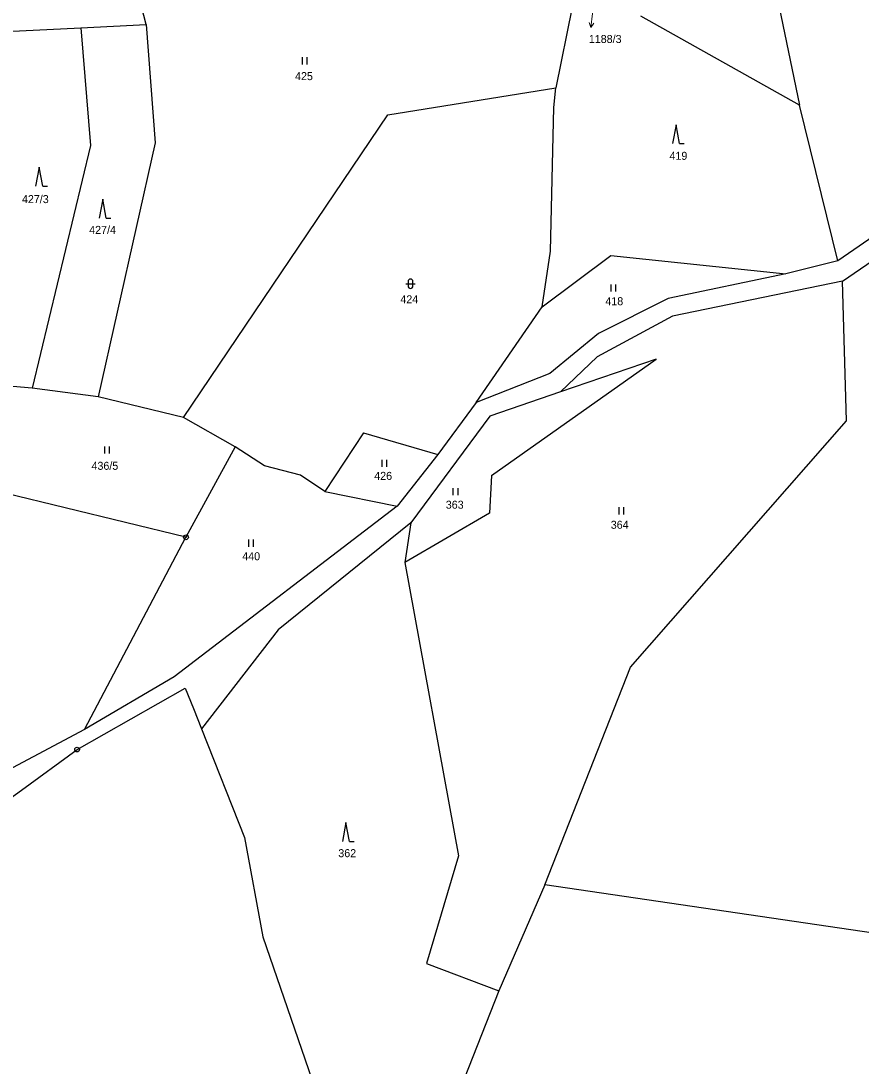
# Model space of a CAD drawing. Extents: x -765428 to -762163, y -1107632 to -1104975.
# Drawn here: x -764680.5 to -764502, y -1106880.5 to -1106658.5 of the extents above; entities that cross this region are included whole.
import ezdxf
from ezdxf.enums import TextEntityAlignment as Align

# ---------------------------------------------------------------- set-up
doc = ezdxf.new("R2010")
doc.units = 0
doc.header["$LTSCALE"] = 0.68
for name, color, linetype, lineweight in [('1', 7, 'Continuous', 25), ('3', 7, 'Continuous', 25), ('7', 7, 'Continuous', 13), ('8', 7, 'Continuous', 25)]:
    doc.layers.add(name, color=color, linetype=linetype, lineweight=lineweight)
doc.layers.add('2', color=7, linetype='Continuous')

msp = doc.modelspace()

# ---------------------------------------------------------------- linework, layer by layer
at = {"layer": '1'}
for p, q in [((-764530.93, -1106599.98), (-764515.11, -1106676.41)), ((-764653.88, -1106659.31), (-764656.15, -1106650.51)), ((-764563.41, -1106655.61), (-764566.9, -1106672.73)), ((-764515.11, -1106676.41), (-764548.8, -1106657.53)), ((-764683.64, -1106660.82), (-764667.74, -1106659.98)), ((-764667.74, -1106659.98), (-764653.88, -1106659.31)), ((-764667.74, -1106659.98), (-764665.71, -1106684.96)), ((-764653.88, -1106659.31), (-764651.99, -1106684.4)), ((-764602.56, -1106678.46), (-764566.9, -1106672.73)), ((-764567.31, -1106676.95), (-764566.9, -1106672.73)), ((-764506.95, -1106709.49), (-764515.11, -1106676.41)), ((-764645.95, -1106742.76), (-764602.56, -1106678.46)), ((-764568.03, -1106707.4), (-764567.31, -1106676.95)), ((-764665.71, -1106684.96), (-764678.09, -1106736.52)), ((-764491, -1106698.43), (-764506.95, -1106709.49)), ((-764505.96, -1106713.78), (-764488.57, -1106701.8)), ((-764569.76, -1106719.24), (-764568.03, -1106707.4)), ((-764569.76, -1106719.24), (-764555.19, -1106708.34)), ((-764555.19, -1106708.34), (-764518.04, -1106712.22)), ((-764506.95, -1106709.49), (-764518.04, -1106712.22)), ((-764518.04, -1106712.22), (-764543.02, -1106717.45)), ((-764505.96, -1106713.78), (-764542.09, -1106721.24)), ((-764505.17, -1106743.45), (-764505.96, -1106713.78)), ((-764543.02, -1106717.45), (-764557.78, -1106724.91)), ((-764583.81, -1106739.56), (-764569.76, -1106719.24)), ((-764542.09, -1106721.24), (-764558.11, -1106729.87)), ((-764557.78, -1106724.91), (-764568.16, -1106733.37)), ((-764558.11, -1106729.87), (-764565.9, -1106737.33)), ((-764580.56, -1106755.09), (-764545.58, -1106730.39)), ((-764545.58, -1106730.39), (-764565.9, -1106737.33)), ((-764568.16, -1106733.37), (-764583.81, -1106739.56)), ((-764678.09, -1106736.52), (-764687.18, -1106735.77)), ((-764645.95, -1106742.76), (-764664.05, -1106738.33)), ((-764565.9, -1106737.33), (-764580.89, -1106742.45)), ((-764583.81, -1106739.56), (-764591.9, -1106750.61)), ((-764634.97, -1106749.01), (-764645.95, -1106742.76)), ((-764580.89, -1106742.45), (-764597.63, -1106765.13)), ((-764551.04, -1106795.74), (-764505.17, -1106743.45)), ((-764607.68, -1106746.02), (-764615.93, -1106758.46)), ((-764607.68, -1106746.02), (-764591.9, -1106750.61)), ((-764634.97, -1106749.01), (-764645.41, -1106768.19)), ((-764628.74, -1106753.02), (-764634.97, -1106749.01)), ((-764591.9, -1106750.61), (-764600.56, -1106761.57)), ((-764621.11, -1106755), (-764628.74, -1106753.02)), ((-764615.93, -1106758.46), (-764621.11, -1106755)), ((-764580.56, -1106755.09), (-764580.98, -1106763.04)), ((-764645.41, -1106768.19), (-764683.91, -1106758.82)), ((-764615.93, -1106758.46), (-764600.56, -1106761.57)), ((-764600.56, -1106761.57), (-764647.94, -1106797.83)), ((-764580.98, -1106763.04), (-764598.93, -1106773.53)), ((-764597.63, -1106765.13), (-764625.83, -1106787.83)), ((-764597.63, -1106765.13), (-764598.93, -1106773.53)), ((-764666.96, -1106808.97), (-764645.41, -1106768.19)), ((-764598.93, -1106773.53), (-764587.54, -1106835.79)), ((-764625.83, -1106787.83), (-764642.15, -1106808.82)), ((-764569.22, -1106842), (-764551.04, -1106795.74)), ((-764647.94, -1106797.83), (-764666.96, -1106808.97)), ((-764668.54, -1106813.25), (-764645.57, -1106800.21)), ((-764645.57, -1106800.21), (-764643.85, -1106804.55)), ((-764643.85, -1106804.55), (-764642.15, -1106808.82)), ((-764666.96, -1106808.97), (-764683.29, -1106817.69)), ((-764642.15, -1106808.82), (-764632.98, -1106831.93)), ((-764680.31, -1106821.9), (-764668.54, -1106813.25)), ((-764708.12, -1106841.53), (-764680.31, -1106821.9)), ((-764632.98, -1106831.93), (-764629.07, -1106853.04)), ((-764587.54, -1106835.79), (-764594.35, -1106858.66)), ((-764569.22, -1106842), (-764579, -1106864.49)), ((-764495.43, -1106852.84), (-764569.22, -1106842)), ((-764629.07, -1106853.04), (-764614.25, -1106896.01)), ((-764594.35, -1106858.66), (-764579, -1106864.49)), ((-764579, -1106864.49), (-764603.08, -1106925.72))]:
    msp.add_line(p, q, dxfattribs=at)
msp.add_lwpolyline([(-764651.99, -1106684.4), (-764664.05, -1106738.33), (-764678.09, -1106736.52)], dxfattribs=at)
at = {"layer": '3'}
for p, q in [((-764620.641, -1106667.76), (-764620.641, -1106666.26)), ((-764619.64, -1106667.76), (-764619.64, -1106666.26)), ((-764540.59, -1106684.6), (-764539.594, -1106684.6)), ((-764675.84, -1106693.61), (-764674.844, -1106693.61)), ((-764662.34, -1106700.42), (-764661.344, -1106700.42)), ((-764598.731, -1106714.341), (-764596.729, -1106714.341)), ((-764598.231, -1106713.841), (-764598.231, -1106714.842)), ((-764597.229, -1106714.842), (-764597.229, -1106713.841)), ((-764555.111, -1106716.02), (-764555.111, -1106714.52)), ((-764554.11, -1106716.02), (-764554.11, -1106714.52)), ((-764662.671, -1106750.41), (-764662.671, -1106748.91)), ((-764661.67, -1106750.41), (-764661.67, -1106748.91)), ((-764603.771, -1106753.22), (-764603.771, -1106751.72)), ((-764602.77, -1106753.22), (-764602.77, -1106751.72)), ((-764588.641, -1106759.26), (-764588.641, -1106757.76)), ((-764587.64, -1106759.26), (-764587.64, -1106757.76)), ((-764553.411, -1106763.32), (-764553.411, -1106761.82)), ((-764552.41, -1106763.32), (-764552.41, -1106761.82)), ((-764632.041, -1106770.18), (-764632.041, -1106768.68)), ((-764631.04, -1106770.18), (-764631.04, -1106768.68)), ((-764610.69, -1106832.77), (-764609.694, -1106832.77))]:
    msp.add_line(p, q, dxfattribs=at)
for points in [[(-764540.59, -1106684.6), (-764541.34, -1106680.6), (-764542.09, -1106684.6)], [(-764675.84, -1106693.61), (-764676.59, -1106689.61), (-764677.34, -1106693.61)], [(-764662.34, -1106700.42), (-764663.09, -1106696.42), (-764663.84, -1106700.42)], [(-764610.69, -1106832.77), (-764611.44, -1106828.77), (-764612.19, -1106832.77)]]:
    msp.add_lwpolyline(points, dxfattribs=at)
for centre, start, end in [((-764597.73, -1106713.8409), 0, 180), ((-764597.73, -1106714.8409), 180, 359.98789)]:
    msp.add_arc(centre, 0.5, start, end, dxfattribs=at)
at = {"layer": '7'}
msp.add_line((-764559.446, -1106659.929), (-764558.827, -1106658.996), dxfattribs=at)
msp.add_lwpolyline([(-764558.83, -1106654.99), (-764559.08, -1106656.95), (-764559.446, -1106659.929), (-764559.821, -1106658.874)], dxfattribs=at)
at = {"layer": '8'}
for centre, radius in [((-764645.41, -1106768.1899), 0.5), ((-764645.41, -1106768.1899), 0.0303), ((-764668.54, -1106813.2499), 0.5), ((-764668.54, -1106813.2499), 0.0303)]:
    msp.add_circle(centre, radius, dxfattribs=at)

# ---------------------------------------------------------------- texts
at = {"layer": '2'}
msp.add_text('1188/3', height=1.7, dxfattribs=at).set_placement((-764552.909, -1106663.225), align=Align.RIGHT)
for s, p in [('425', (-764622.25, -1106671.115)), ('419', (-764542.73, -1106688.035)), ('427/3', (-764680.25, -1106697.225)), ('427/4', (-764665.97, -1106703.765)), ('424', (-764599.89, -1106718.495)), ('418', (-764556.35, -1106718.905)), ('436/5', (-764665.48, -1106753.855)), ('426', (-764605.43, -1106755.995)), ('363', (-764590.24, -1106762.115)), ('364', (-764555.2, -1106766.375)), ('440', (-764633.46, -1106773.055)), ('362', (-764613.06, -1106836.105))]:
    msp.add_text(s, height=1.7, dxfattribs=at).set_placement(p)

doc.saveas('drawing.dxf')
